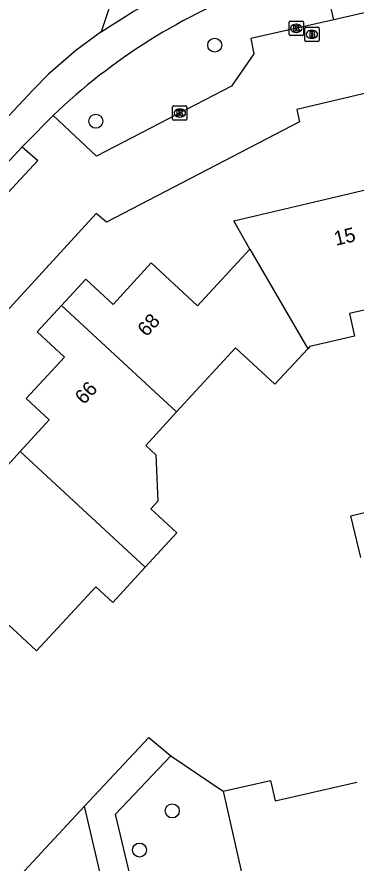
# Model space of a CAD drawing. Extents: x 158461 to 159795, y 387220 to 388672.
# Drawn here: x 159381.4 to 159405, y 388122.8 to 388181.8 of the extents above; entities that cross this region are included whole.
import ezdxf

# ---------------------------------------------------------------- set-up
doc = ezdxf.new("R2010")
doc.units = 0
for name, color, linetype in [('IMGEO_Boom', 7, 'Continuous'), ('IMGEO_Brandkraan', 7, 'Continuous'), ('IMGEO_Groenvoorziening', 7, 'Continuous'), ('IMGEO_Kolk', 7, 'Continuous'), ('IMGEO_Pand', 7, 'Continuous'), ('IMGEO_Pand_nummerreeks', 7, 'Continuous'), ('IMGEO_Rijbaan_lokaal_gesloten', 7, 'Continuous'), ('IMGEO_Rijbaan_lokaal_open', 7, 'Continuous'), ('IMGEO_Voetpad_open', 7, 'Continuous')]:
    doc.layers.add(name, color=color, linetype=linetype)

msp = doc.modelspace()

# ---------------------------------------------------------------- linework, layer by layer
at = {"layer": 'IMGEO_Boom'}
for centre in [(159395.169, 388179.833), (159386.864, 388174.526), (159392.205, 388126.417), (159389.918, 388123.687)]:
    msp.add_circle(centre, 0.489, dxfattribs=at)
at = {"layer": 'IMGEO_Brandkraan'}
for p, q in [((159401.457, 388180.156), (159401.457, 388181.008)), ((159401.532, 388181.082), (159402.384, 388181.082)), ((159402.458, 388181.008), (159402.458, 388180.156)), ((159401.945, 388180.862), (159401.97, 388180.862)), ((159402.384, 388180.082), (159401.532, 388180.082)), ((159401.968, 388180.302), (159401.943, 388180.302))]:
    msp.add_line(p, q, dxfattribs=at)
for points in [[(159401.457, 388180.156), (159401.457, 388181.008)], [(159401.532, 388181.082), (159402.384, 388181.082)], [(159402.458, 388181.008), (159402.458, 388180.156)], [(159401.805, 388180.782), (159401.805, 388180.382), (159402.018, 388180.382)], [(159402.036, 388180.782), (159401.805, 388180.782)], [(159401.984, 388180.701), (159401.93, 388180.701), (159401.93, 388180.625)], [(159401.93, 388180.625), (159401.983, 388180.625)], [(159401.992, 388180.549), (159401.93, 388180.549), (159401.93, 388180.468)], [(159401.93, 388180.468), (159401.992, 388180.468)], [(159402.384, 388180.082), (159401.532, 388180.082)]]:
    msp.add_lwpolyline(points, dxfattribs=at)
for centre, radius, start, end in [((159401.534, 388181.006), 0.0765, 91.55205, 178.44795), ((159401.534, 388181.006), 0.0765, 91.55205, 178.44795), ((159402.382, 388181.006), 0.0765, 1.55205, 88.44795), ((159402.382, 388181.006), 0.0765, 1.55205, 88.44795), ((159401.985, 388180.663), 0.0379, 267.82845, 90.93552), ((159401.993, 388180.508), 0.0404, 269.87594, 90.50774), ((159402.024, 388180.633), 0.251, 268.66757, 293.53466), ((159402.04, 388180.637), 0.145, 59.4692, 91.53667), ((159402.065, 388180.684), 0.0922, 285.51372, 58.15012), ((159402.07, 388180.492), 0.105, 301.31148, 78.98903), ((159401.534, 388180.158), 0.0765, 181.55205, 268.44795), ((159401.534, 388180.158), 0.0765, 181.55205, 268.44795), ((159402.382, 388180.158), 0.0765, 271.55205, 358.44795), ((159402.382, 388180.158), 0.0765, 271.55205, 358.44795)]:
    msp.add_arc(centre, radius, start, end, dxfattribs=at)
for centre, major_axis, ratio, start_param, end_param in [((159401.944, 388180.582), (-0.387, 0.002), 0.722429, 4.712389, 7.853982), ((159401.969, 388180.582), (-0.39, 0.002), 0.717154, 1.570796, 4.712389)]:
    msp.add_ellipse(centre, major_axis=major_axis, ratio=ratio, start_param=start_param, end_param=end_param, dxfattribs=at)
at = {"layer": 'IMGEO_Groenvoorziening'}
for points in [[(159392.095, 388130.255), (159395.752, 388127.784)], [(159373.716, 388115.976), (159376.74, 388116.718), (159386.084, 388126.738)]]:
    msp.add_lwpolyline(points, dxfattribs=at)
at = {"layer": 'IMGEO_Kolk'}
for p, q in [((159400.365, 388180.582), (159400.365, 388181.434)), ((159400.44, 388181.508), (159401.292, 388181.508)), ((159400.853, 388181.288), (159400.878, 388181.288)), ((159401.366, 388181.434), (159401.366, 388180.582)), ((159401.292, 388180.508), (159400.44, 388180.508)), ((159400.876, 388180.728), (159400.851, 388180.728)), ((159392.229, 388174.668), (159392.229, 388175.52)), ((159392.304, 388175.594), (159393.156, 388175.594)), ((159392.717, 388175.374), (159392.742, 388175.374)), ((159393.23, 388175.52), (159393.23, 388174.668)), ((159393.156, 388174.594), (159392.304, 388174.594)), ((159392.74, 388174.814), (159392.715, 388174.814))]:
    msp.add_line(p, q, dxfattribs=at)
for points in [[(159400.365, 388180.582), (159400.365, 388181.434)], [(159400.44, 388181.508), (159401.292, 388181.508)], [(159400.686, 388181.208), (159400.809, 388181.208), (159400.809, 388181.057), (159400.939, 388181.208), (159401.103, 388181.208), (159400.957, 388181.057), (159401.11, 388180.808), (159400.958, 388180.808), (159400.873, 388180.972), (159400.809, 388180.905), (159400.809, 388180.808), (159400.686, 388180.808), (159400.686, 388181.208)], [(159401.366, 388181.434), (159401.366, 388180.582)], [(159401.292, 388180.508), (159400.44, 388180.508)], [(159392.229, 388174.668), (159392.229, 388175.52)], [(159392.304, 388175.594), (159393.156, 388175.594)], [(159392.55, 388175.294), (159392.673, 388175.294), (159392.673, 388175.143), (159392.803, 388175.294), (159392.967, 388175.294), (159392.821, 388175.143), (159392.974, 388174.894), (159392.822, 388174.894), (159392.737, 388175.058), (159392.673, 388174.991), (159392.673, 388174.894), (159392.55, 388174.894), (159392.55, 388175.294)], [(159393.23, 388175.52), (159393.23, 388174.668)], [(159393.156, 388174.594), (159392.304, 388174.594)]]:
    msp.add_lwpolyline(points, dxfattribs=at)
for centre, start, end in [((159400.442, 388181.432), 91.55205, 178.44795), ((159400.442, 388181.432), 91.55205, 178.44795), ((159401.29, 388181.432), 1.55205, 88.44795), ((159401.29, 388181.432), 1.55205, 88.44795), ((159400.442, 388180.584), 181.55205, 268.44795), ((159400.442, 388180.584), 181.55205, 268.44795), ((159401.29, 388180.584), 271.55205, 358.44795), ((159401.29, 388180.584), 271.55205, 358.44795), ((159392.306, 388175.518), 91.55205, 178.44795), ((159392.306, 388175.518), 91.55205, 178.44795), ((159393.154, 388175.518), 1.55205, 88.44795), ((159393.154, 388175.518), 1.55205, 88.44795), ((159392.306, 388174.67), 181.55205, 268.44795), ((159392.306, 388174.67), 181.55205, 268.44795), ((159393.154, 388174.67), 271.55205, 358.44795), ((159393.154, 388174.67), 271.55205, 358.44795)]:
    msp.add_arc(centre, 0.0765, start, end, dxfattribs=at)
for centre, major_axis, ratio, start_param, end_param in [((159400.852, 388181.008), (-0.387, 0.002), 0.722429, 4.712389, 7.853982), ((159400.877, 388181.008), (-0.39, 0.002), 0.717154, 1.570796, 4.712389), ((159392.716, 388175.094), (-0.387, 0.002), 0.722429, 4.712389, 7.853982), ((159392.741, 388175.094), (-0.39, 0.002), 0.717154, 1.570796, 4.712389)]:
    msp.add_ellipse(centre, major_axis=major_axis, ratio=ratio, start_param=start_param, end_param=end_param, dxfattribs=at)
at = {"layer": 'IMGEO_Pand'}
for points in [[(159397.634, 388165.607), (159396.5, 388167.589), (159402.451, 388168.978), (159406.286, 388169.875), (159405.694, 388172.405), (159408.132, 388172.974)], [(159384.46, 388161.671), (159386.156, 388163.508), (159388.066, 388161.744), (159390.738, 388164.639), (159393.978, 388161.647), (159397.634, 388165.607)], [(159397.634, 388165.607), (159401.663, 388158.66)], [(159410.584, 388162.487), (159404.578, 388161.126), (159404.941, 388159.523), (159401.803, 388158.812), (159401.663, 388158.66)], [(159381.579, 388151.486), (159383.614, 388153.691), (159382.004, 388155.176), (159384.676, 388158.071), (159382.765, 388159.834), (159384.46, 388161.671)], [(159392.505, 388154.251), (159384.46, 388161.671)], [(159401.663, 388158.66), (159399.372, 388156.179), (159396.626, 388158.715), (159392.505, 388154.251)], [(159392.505, 388154.251), (159390.35, 388151.917), (159391.067, 388151.255), (159391.196, 388148.02), (159390.711, 388147.495), (159392.526, 388145.819), (159390.314, 388143.424)], [(159371.659, 388147.801), (159373.354, 388149.637), (159375.264, 388147.873), (159377.936, 388150.768), (159379.545, 388149.282), (159381.579, 388151.486)], [(159390.314, 388143.424), (159381.579, 388151.486)], [(159405.371, 388144.104), (159404.672, 388147.007), (159412.453, 388148.881), (159412.538, 388148.487)], [(159390.314, 388143.424), (159388.045, 388140.966), (159386.865, 388142.057), (159382.727, 388137.577), (159379.669, 388140.402)], [(159395.752, 388127.784), (159399.075, 388128.54), (159399.398, 388127.117), (159405.103, 388128.415)], [(159395.752, 388127.784), (159397.536, 388119.946)]]:
    msp.add_lwpolyline(points, dxfattribs=at)
at = {"layer": 'IMGEO_Rijbaan_lokaal_gesloten'}
for points in [[(159393.488, 388199.619), (159387.227, 388180.77)], [(159387.227, 388180.77), (159389.477, 388182.172), (159390.635, 388182.802), (159393.984, 388184.251), (159400.35, 388186.735), (159402.156, 388187.368)], [(159387.227, 388180.77), (159385.473, 388179.47), (159383.562, 388177.808), (159382.476, 388176.723), (159342.713, 388134.324)], [(159383.878, 388174.937), (159381.991, 388173.026), (159381.73, 388172.745)], [(159381.73, 388172.745), (159359.699, 388148.966), (159344.589, 388132.572), (159339.194, 388126.718), (159338.51, 388125.943)]]:
    msp.add_lwpolyline(points, dxfattribs=at)
msp.add_arc((159413.177, 388144.139), 42.508, 110.48864, 133.57068, dxfattribs=at)
at = {"layer": 'IMGEO_Rijbaan_lokaal_open'}
for points in [[(159472.097, 388187.285), (159472.034, 388187.554), (159467.22, 388190.582), (159457.102, 388188.331), (159456.291, 388187.063), (159413.81, 388177.328), (159412.541, 388178.09), (159400.894, 388175.34), (159401.092, 388174.48), (159387.6, 388167.487), (159386.892, 388168.098), (159378.833, 388159.318), (159378.911, 388157.81), (159374.917, 388153.5), (159373.428, 388153.392), (159366.091, 388145.42), (159366.179, 388143.991), (159362.095, 388139.561), (159360.656, 388139.553), (159353.388, 388131.602), (159353.436, 388130.033), (159350.543, 388127.01), (159352.001, 388125.659)], [(159406.929, 388182.383), (159403.483, 388181.602)], [(159403.483, 388181.602), (159397.692, 388180.29), (159397.911, 388179.241), (159396.339, 388176.965), (159386.917, 388172.084), (159383.878, 388174.937)], [(159381.73, 388172.745), (159382.818, 388171.781), (159375.341, 388163.759), (159375.489, 388162.23), (159370.004, 388156.244), (159368.655, 388156.246), (159362.618, 388149.871), (159362.677, 388148.342), (159357.331, 388142.515), (159355.972, 388142.527), (159349.686, 388135.912), (159349.842, 388133.116), (159345.138, 388127.977), (159345.195, 388126.598)]]:
    msp.add_lwpolyline(points, dxfattribs=at)
at = {"layer": 'IMGEO_Voetpad_open'}
for points in [[(159403.483, 388181.602), (159402.566, 388185.553)], [(159386.084, 388126.738), (159390.568, 388131.546), (159392.095, 388130.255)], [(159398.778, 388114.491), (159393.519, 388113.411), (159391.228, 388113.812), (159390.814, 388115.457), (159389.717, 388120.037), (159388.242, 388126.196), (159392.095, 388130.255)], [(159387.177, 388122.062), (159386.084, 388126.738)]]:
    msp.add_lwpolyline(points, dxfattribs=at)

# ---------------------------------------------------------------- texts
at = {"layer": 'IMGEO_Pand_nummerreeks'}
for s, rotation, p in [('15', 13.14427, (159403.632, 388165.834)), ('68', 47.29413, (159390.407, 388159.443)), ('66', 47.29413, (159386.038, 388154.71))]:
    msp.add_text(s, height=1, rotation=rotation, dxfattribs=at).set_placement(p)

doc.saveas('drawing.dxf')
